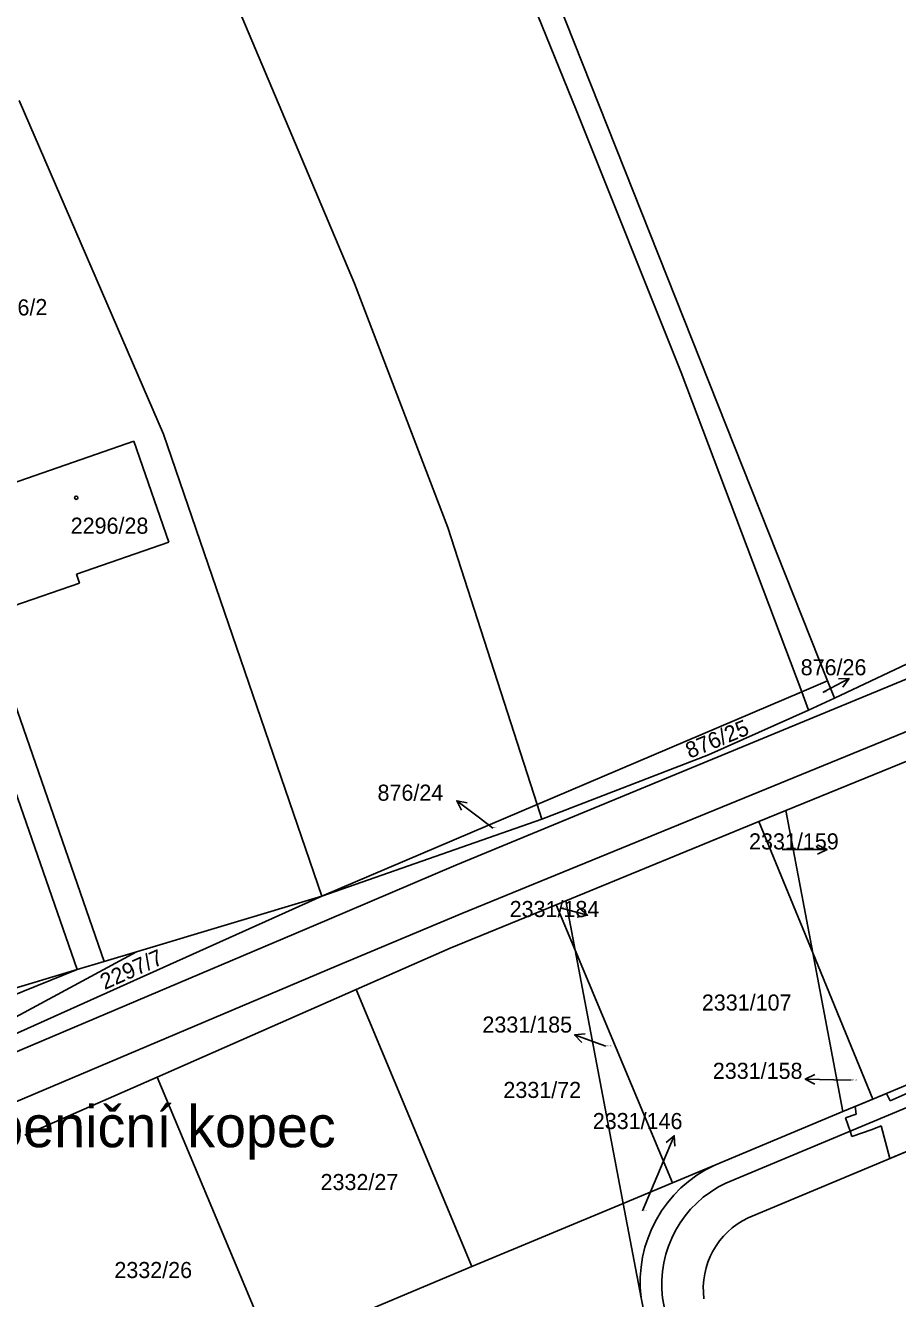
# Model space of a CAD drawing. Extents: x -785744 to -782822, y -1067550 to -1063910.
# Drawn here: x -784038.3 to -783946.1, y -1066465 to -1066330.4 of the extents above; entities that cross this region are included whole.
import ezdxf

# ---------------------------------------------------------------- set-up
doc = ezdxf.new("R2010")
doc.units = 0
for name, color, linetype in [('Hranice parcel', 7, 'Continuous'), ('Parcelní čísla', 7, 'Continuous'), ('Pop_ČP_popisy', 7, 'Continuous'), ('Vnitřní kresba', 7, 'Continuous'), ('Věcná břemena k části', 7, 'Continuous'), ('Značky budov', 7, 'Continuous')]:
    doc.layers.add(name, color=color, linetype=linetype)

msp = doc.modelspace()

# ---------------------------------------------------------------- linework, layer by layer
at = {"layer": 'Hranice parcel'}
for p, q in [((-784043.52, -1066380.14), (-784026.8, -1066374.33)), ((-784026.8, -1066374.33), (-784023.1, -1066385.01)), ((-784023.1, -1066385.01), (-784032.87, -1066388.4)), ((-784029.93, -1066429.35), (-784044.51, -1066387.36)), ((-784032.54, -1066389.35), (-784039.49, -1066391.76)), ((-784032.87, -1066388.4), (-784032.54, -1066389.35)), ((-783957.88, -1066413.41), (-783937.12, -1066404.9)), ((-783960.71, -1066414.57), (-783957.88, -1066413.41)), ((-783957.88, -1066413.41), (-783955.02, -1066428.44)), ((-783981.14, -1066422.95), (-783960.71, -1066414.57)), ((-783955.02, -1066428.44), (-783960.71, -1066414.57)), ((-783982.16, -1066423.37), (-783981.14, -1066422.95)), ((-783981.14, -1066422.95), (-783980.15, -1066428.17)), ((-783993.36, -1066427.96), (-783982.16, -1066423.37)), ((-783982.16, -1066423.37), (-783980.15, -1066428.17)), ((-784003.3, -1066432.33), (-783993.36, -1066427.96)), ((-783980.15, -1066428.17), (-783969.86, -1066452.77)), ((-783955.02, -1066428.44), (-783951.83, -1066445.23)), ((-783955.02, -1066428.44), (-783948.68, -1066443.91)), ((-784024.33, -1066441.58), (-784003.3, -1066432.33)), ((-784003.3, -1066432.33), (-783991.05, -1066461.62)), ((-784038.32, -1066447.74), (-784024.33, -1066441.58)), ((-784024.33, -1066441.58), (-784012.23, -1066470.48)), ((-783961.85, -1066456.46), (-783945.27, -1066449.53)), ((-783969.86, -1066452.77), (-783965.37, -1066450.89)), ((-783991.05, -1066461.62), (-783975.06, -1066454.94)), ((-784012.23, -1066470.48), (-783991.05, -1066461.62))]:
    msp.add_line(p, q, dxfattribs=at)
for points in [[(-783953.46, -1066399.69), (-784003.52, -1066273.54)], [(-784006.24, -1066274.73), (-783980.03, -1066339.3)], [(-784028.25, -1066298.99), (-784003.49, -1066357.68)], [(-784023.67, -1066373.59), (-784038.94, -1066338.31)], [(-783980.03, -1066339.3), (-783968.92, -1066367.08)], [(-784003.49, -1066357.68), (-783993.62, -1066383.46)], [(-783968.92, -1066367.08), (-783956.19, -1066400.85)], [(-784023.67, -1066373.59), (-784006.94, -1066422.44)], [(-784049.53, -1066382.07), (-784032.81, -1066430.22)], [(-783993.62, -1066383.46), (-783984.17, -1066412.75)], [(-783924.07, -1066388), (-783952.74, -1066401.51)], [(-783953.46, -1066399.69), (-783956.19, -1066400.85)], [(-783953.46, -1066399.69), (-783952.74, -1066401.51)], [(-783984.17, -1066412.75), (-783956.19, -1066400.85)], [(-783956.19, -1066400.85), (-783955.46, -1066402.79)], [(-783952.74, -1066401.51), (-783955.46, -1066402.79)], [(-783966.06, -1066407.5), (-783955.46, -1066402.79)], [(-783983.67, -1066414.3), (-783966.06, -1066407.5)], [(-784006.94, -1066422.44), (-783984.17, -1066412.75)], [(-783984.17, -1066412.75), (-783983.67, -1066414.3)], [(-784006.94, -1066422.44), (-783983.67, -1066414.3)], [(-783884.46, -1066419.44), (-783964.21, -1066452.79)], [(-784040.48, -1066437.52), (-784006.94, -1066422.44)], [(-784026.52, -1066428.33), (-784006.94, -1066422.44)], [(-784052.54, -1066442.35), (-784026.52, -1066428.33)], [(-784029.93, -1066429.35), (-784026.52, -1066428.33)], [(-783980.15, -1066428.17), (-783975.06, -1066454.94)], [(-784032.81, -1066430.22), (-784029.93, -1066429.35)], [(-784053.42, -1066436.41), (-784032.81, -1066430.22)], [(-784052.86, -1066438.31), (-784032.81, -1066430.22)], [(-783948.68, -1066443.91), (-783928.48, -1066435.46)], [(-783951.83, -1066445.23), (-783948.68, -1066443.91)], [(-783965.37, -1066450.89), (-783951.83, -1066445.23)], [(-783975.06, -1066454.94), (-783969.86, -1066452.77)], [(-783975.06, -1066454.94), (-783973.16, -1066464.93)], [(-783973.16, -1066464.93), (-783972.79, -1066466.87)], [(-783970.92, -1066464.94), (-783969.54, -1066472.21)]]:
    msp.add_lwpolyline(points, dxfattribs=at)
for centre, radius, start, end in [((-783959.63, -1066463.26), 13.64, 114.9101, 187.043), ((-783959.16, -1066463.51), 11.84, 115.2228, 186.9567), ((-783958.3, -1066463.96), 8.3, 115.3237, 187.2865)]:
    msp.add_arc(centre, radius, start, end, dxfattribs=at)
at = {"layer": 'Pop_ČP_popisy'}
for p, q in [((-783953.84, -1066400.85), (-783951.19, -1066399.45)), ((-783990.27, -1066414.17), (-783992.66, -1066412.36)), ((-783956.51, -1066417.51), (-783953.51, -1066417.51)), ((-783981.73, -1066423.68), (-783978.83, -1066424.47)), ((-783977.38, -1066438.15), (-783980.2, -1066437.13)), ((-783952.81, -1066441.87), (-783955.81, -1066441.79)), ((-783970.83, -1066450.54), (-783969.66, -1066447.78))]:
    msp.add_line(p, q, dxfattribs=at)
for points in [[(-783952.31, -1066399.47), (-783951.19, -1066399.45), (-783951.84, -1066400.36)], [(-783953.97, -1066400.92), (-783953.84, -1066400.85)], [(-783992.17, -1066413.36), (-783992.66, -1066412.36), (-783991.57, -1066412.57)], [(-783988.83, -1066415.25), (-783990.27, -1066414.17)], [(-783958.24, -1066417.51), (-783956.51, -1066417.51)], [(-783954.51, -1066417.01), (-783953.51, -1066417.51), (-783954.51, -1066418.01)], [(-783979.67, -1066423.72), (-783978.83, -1066424.47), (-783979.93, -1066424.69)], [(-783979.43, -1066437.94), (-783980.2, -1066437.13), (-783979.09, -1066437)], [(-783976.89, -1066438.33), (-783977.38, -1066438.15)], [(-783954.82, -1066442.32), (-783955.81, -1066441.79), (-783954.8, -1066441.32)], [(-783950.95, -1066441.92), (-783952.81, -1066441.87)], [(-783970.51, -1066448.5), (-783969.66, -1066447.78), (-783969.59, -1066448.9)], [(-783973.03, -1066455.72), (-783970.83, -1066450.54)]]:
    msp.add_lwpolyline(points, dxfattribs=at)
at = {"layer": 'Vnitřní kresba'}
for points in [[(-783992.76, -1066419.18), (-783927.15, -1066392.07)], [(-783992.12, -1066424.29), (-783924.01, -1066396.4)], [(-784006.4, -1066424.99), (-783992.76, -1066419.18)], [(-784005.4, -1066429.85), (-783992.12, -1066424.29)], [(-784040.99, -1066439.65), (-784006.4, -1066424.99)], [(-784039.28, -1066444.21), (-784005.4, -1066429.85)]]:
    msp.add_lwpolyline(points, dxfattribs=at)
at = {"layer": 'Věcná břemena k části'}
for points in [[(-783941.77, -1066441.83), (-783946.85, -1066444.09)], [(-783947.24, -1066443.31), (-783950.54, -1066444.69)], [(-783946.85, -1066444.09), (-783947.24, -1066443.31)], [(-783950.44, -1066445.52), (-783951.55, -1066445.89)], [(-783951.55, -1066445.89), (-783951.07, -1066447.3)], [(-783950.54, -1066444.69), (-783950.44, -1066445.52)], [(-783950.89, -1066447.85), (-783948.75, -1066447.13)], [(-783948.75, -1066447.13), (-783947.8, -1066446.74)], [(-783947.8, -1066446.74), (-783946.86, -1066450.19)], [(-783951.07, -1066447.3), (-783950.89, -1066447.85)], [(-783946.86, -1066450.19), (-783943.48, -1066448.78)]]:
    msp.add_lwpolyline(points, dxfattribs=at)
at = {"layer": 'Značky budov'}
msp.add_circle((-784032.89, -1066380.33), 0.175, dxfattribs=at)

# ---------------------------------------------------------------- texts
at = {"layer": 'Parcelní čísla'}
for s, rotation, p in [('2296/2', 1.1425, (-784042.88, -1066361.14)), ('876/25', 22.2466, (-783968.04, -1066407.93)), ('2297/7', 24.0433, (-784029.89, -1066432.39))]:
    msp.add_text(s, height=1.7, rotation=rotation, dxfattribs=at).set_placement(p)
for s, height, p in [('2296/28', 1.7, (-784033.48, -1066384.13)), ('876/26', 0.1, (-783953.97, -1066400.92)), ('876/24', 0.1, (-783988.83, -1066415.25)), ('2331/159', 0.1, (-783958.24, -1066417.51)), ('2331/184', 0.1, (-783981.73, -1066423.68)), ('2331/107', 1.7, (-783966.75, -1066434.55)), ('2331/185', 0.1, (-783976.89, -1066438.33)), ('2331/158', 0.1, (-783950.95, -1066441.92)), ('2331/72', 1.7, (-783987.73, -1066443.79)), ('2332/27', 1.7, (-784007.06, -1066453.53)), ('2331/146', 0.1, (-783973.03, -1066455.72)), ('2332/26', 1.7, (-784028.86, -1066462.83))]:
    msp.add_text(s, height=height, dxfattribs=at).set_placement(p)
at = {"layer": 'Pop_ČP_popisy'}
for s, height, p in [('876/26', 1.7, (-783956.3, -1066399.1)), ('876/24', 1.7, (-784001.04, -1066412.36)), ('2331/159', 1.7, (-783961.76, -1066417.51)), ('2331/184', 1.7, (-783987.07, -1066424.66)), ('2331/185', 1.7, (-783989.95, -1066436.88)), ('2331/158', 1.7, (-783965.59, -1066441.77)), ('Šibeniční kopec', 4.4, (-784047, -1066449)), ('2331/146', 1.7, (-783978.28, -1066447.08))]:
    msp.add_text(s, height=height, dxfattribs=at).set_placement(p)

doc.saveas('drawing.dxf')
